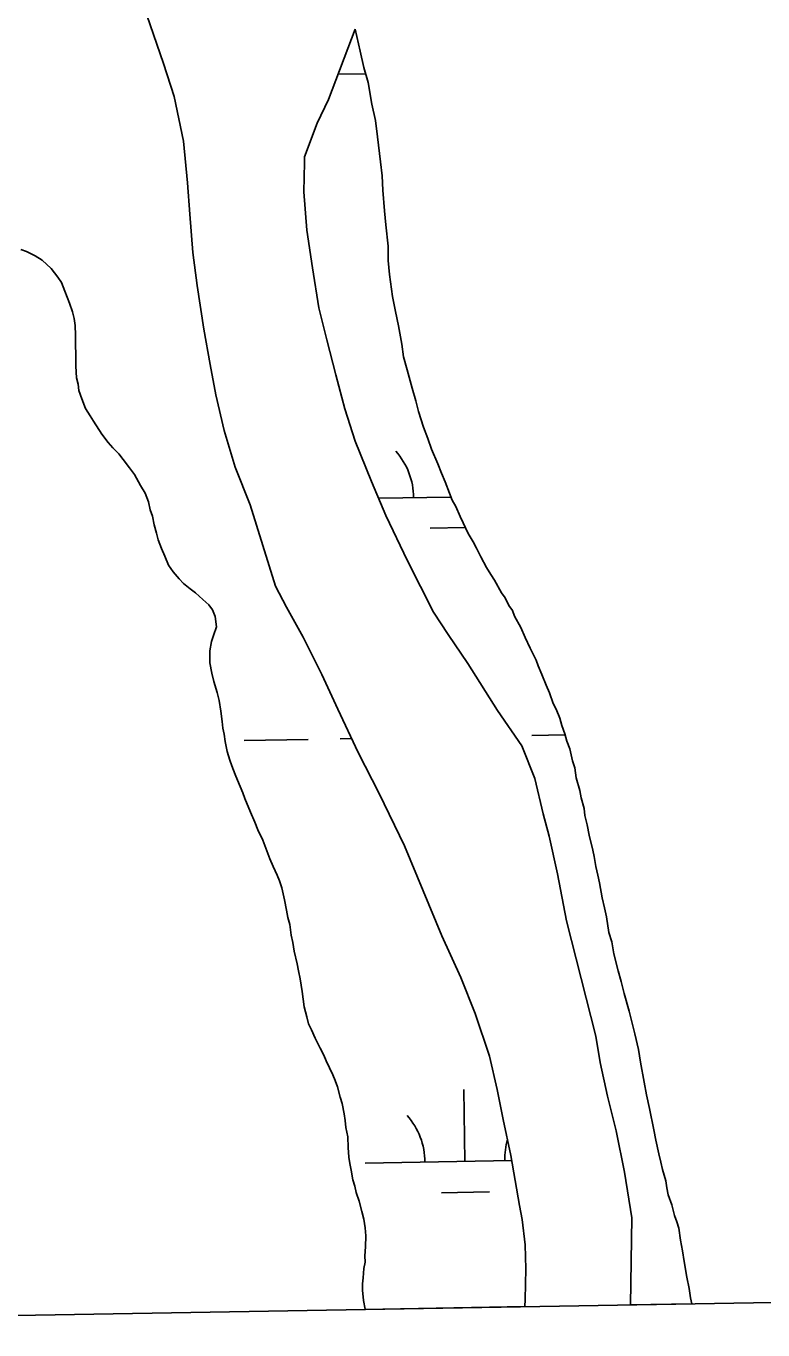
# Model space of a CAD drawing. Extents: x 3887375 to 3925618, y 296674 to 322633.
# Drawn here: x 3914045 to 3914414, y 302483 to 303136 of the extents above; entities that cross this region are included whole.
import ezdxf

# ---------------------------------------------------------------- set-up
doc = ezdxf.new("R2010")
doc.units = 0
for name, color, linetype in [('V-GRID-FRAM', 7, 'Continuous'), ('V-TOPO-SHOR', 7, 'Continuous'), ('V-WETL-SWMP', 7, 'Continuous')]:
    doc.layers.add(name, color=color, linetype=linetype)

msp = doc.modelspace()

# ---------------------------------------------------------------- linework, layer by layer
at = {"layer": 'V-GRID-FRAM'}
msp.add_lwpolyline([(3891343.33, 320285.84), (3923192.81, 320832.52), (3923512.79, 302652.88), (3891647.44, 302105.93), (3891343.33, 320285.84)], dxfattribs=at)
at = {"layer": 'V-TOPO-SHOR'}
for points in [[(3914295.08, 302494.66), (3914295.19, 302498.27), (3914295.66, 302513.55), (3914295.25, 302525.63), (3914293.78, 302538.24), (3914292.5, 302545.35), (3914288.14, 302570.38), (3914284.33, 302588.31), (3914281.24, 302603.41), (3914277.44, 302620.09), (3914270.24, 302641.39), (3914263.06, 302659.48), (3914253.56, 302680.23), (3914234.89, 302725.29), (3914222.16, 302751.54), (3914211.59, 302772.11), (3914201.55, 302793.74), (3914193.48, 302811.12), (3914184.16, 302829.74), (3914175.75, 302844.81), (3914170.19, 302855.27), (3914157.51, 302896.09), (3914150.15, 302914.9), (3914144.56, 302933.35), (3914140.4, 302951.1), (3914137.49, 302966.38), (3914134.4, 302983.95), (3914131.11, 303005.8), (3914128.91, 303022.31), (3914127.41, 303041.5), (3914126.27, 303057.31), (3914124.23, 303078.09), (3914119.52, 303100.46), (3914114.12, 303116.97), (3914105.84, 303141.28)], [(3914348.04, 302495.57), (3914348.72, 302539.17), (3914345.07, 302561.9), (3914340.9, 302582.67), (3914336.56, 302600.07), (3914332.76, 302616.93), (3914330.57, 302630.07), (3914315.94, 302687.76), (3914311.4, 302711.38), (3914307.23, 302730.2), (3914304.34, 302741.38), (3914300.18, 302759.13), (3914293.54, 302775.45), (3914281.38, 302793.17), (3914266.53, 302816.56), (3914256.7, 302831.1), (3914249.37, 302842.26), (3914236.29, 302867.97), (3914225.53, 302890.67), (3914218.35, 302907.7), (3914210.09, 302927.92), (3914205.05, 302944.07), (3914200.53, 302961.11), (3914196.02, 302978.69), (3914192.04, 302994.66), (3914188.76, 303014.73), (3914186.01, 303033.55), (3914184.51, 303052.74), (3914184.81, 303067.49), (3914184.79, 303070.33), (3914191.12, 303087.06), (3914196.76, 303098.99), (3914210.18, 303134.2)], [(3914330.64, 302714.98), (3914329.9, 302719.96), (3914329.18, 302723.15), (3914327.37, 302730.61), (3914326.28, 302735.93), (3914325.2, 302740.55), (3914324.83, 302744.1), (3914323.38, 302749.43), (3914322.66, 302752.98), (3914320.85, 302759.36), (3914320.12, 302764.34), (3914319.04, 302767.89), (3914317.59, 302773.92), (3914316.15, 302777.83), (3914315.07, 302781.38), (3914313.64, 302785.64), (3914312.55, 302789.18), (3914310.76, 302793.8), (3914309.32, 302796.64), (3914307.52, 302801.96), (3914305.73, 302805.86), (3914303.58, 302811.18), (3914301.78, 302815.44), (3914300.7, 302818.28), (3914297.83, 302824.31), (3914295.32, 302829.63), (3914293.17, 302834.6), (3914289.95, 302840.27), (3914288.87, 302843.11), (3914287.08, 302845.59), (3914285.29, 302849.49), (3914283.5, 302851.97), (3914279.92, 302858.35), (3914278.13, 302861.19), (3914275.99, 302864.73), (3914273.12, 302870.05), (3914270.97, 302874.3), (3914269.18, 302877.5), (3914266.68, 302881.75), (3914264.17, 302887.07), (3914262.73, 302890.27), (3914260.58, 302895.23), (3914258.79, 302898.42), (3914257.35, 302901.97), (3914255.19, 302907.65), (3914253.4, 302911.91), (3914251.6, 302916.52), (3914248.37, 302923.97), (3914246.57, 302929.29), (3914244.42, 302934.97), (3914241.9, 302942.78), (3914240.45, 302948.1), (3914238.65, 302954.49), (3914236.12, 302963.72), (3914234.32, 302970.11), (3914233.58, 302976.51), (3914231.77, 302985.74), (3914230.31, 302992.84), (3914228.86, 303000.3), (3914227.39, 303011.31), (3914226.66, 303018.41), (3914226.62, 303025.52), (3914225.51, 303036.18), (3914224.77, 303043.28), (3914224.02, 303053.59), (3914223.63, 303060.69), (3914222.89, 303067.8), (3914221.42, 303080.23), (3914220.32, 303088.4), (3914218.51, 303096.57), (3914216.68, 303107.58), (3914214.52, 303115.03), (3914212.71, 303123.2), (3914210.18, 303134.2)], [(3914042.72, 303023.88), (3914045.57, 303022.83), (3914050.02, 303020.72), (3914053.41, 303018.6), (3914057.87, 303014.35), (3914061.26, 303010.1), (3914063.05, 303007.44), (3914064.84, 303003.01), (3914067.18, 302996.97), (3914068.62, 302992.72), (3914069.52, 302989.34), (3914069.89, 302985.79), (3914070.09, 302980.99), (3914070.1, 302977.8), (3914070.32, 302969.62), (3914070.33, 302965.54), (3914070.71, 302959.67), (3914071.44, 302956.48), (3914071.81, 302953.28), (3914073.25, 302949.2), (3914075.22, 302944.23), (3914077.54, 302940.69), (3914079.16, 302938.03), (3914083.27, 302931.47), (3914086.49, 302927.22), (3914088.81, 302924.56), (3914091.84, 302921.56), (3914093.98, 302918.72), (3914097.2, 302914.65), (3914099.7, 302911.28), (3914102.75, 302905.79), (3914105.07, 302901.89), (3914106.69, 302897.63), (3914107.6, 302893.54), (3914108.68, 302890.35)], [(3914108.68, 302890.35), (3914109.58, 302886.09), (3914110.67, 302881.83), (3914111.57, 302878.46), (3914113.19, 302874.2), (3914114.8, 302870.3), (3914116.78, 302865.86), (3914119.1, 302862.5), (3914121.96, 302858.95), (3914124.28, 302856.65), (3914127.49, 302854), (3914130.16, 302852.06), (3914133.91, 302848.7), (3914136.94, 302846.04), (3914138.73, 302843.57), (3914139.98, 302840.19), (3914140.72, 302835.04), (3914139.31, 302830.6), (3914138.26, 302827.57), (3914137.39, 302822.95), (3914137.42, 302816.9), (3914138.33, 302811.75), (3914139.41, 302807.67), (3914141.03, 302802.17), (3914142.11, 302798.09), (3914142.85, 302792.76), (3914143.58, 302787.61), (3914143.95, 302784.23), (3914144.5, 302781.22), (3914145.04, 302777.66), (3914146.13, 302772.52), (3914147.39, 302768.26), (3914148.47, 302765.42), (3914150.09, 302760.98), (3914151.17, 302758.14), (3914153.86, 302751.93), (3914154.94, 302749.1), (3914157.81, 302742.18), (3914159.96, 302737.21), (3914161.4, 302733.31), (3914163.91, 302728.16), (3914165.35, 302724.26), (3914167.5, 302718.76), (3914169.12, 302715.04), (3914171.09, 302710.6), (3914172.35, 302707.76), (3914173.43, 302704.39), (3914174.15, 302701.37), (3914174.7, 302698.35), (3914175.79, 302693.21), (3914176.51, 302689.48), (3914177.41, 302685.93), (3914178.15, 302680.6), (3914178.87, 302676.87), (3914179.6, 302672.61), (3914181.05, 302666.22), (3914181.77, 302662.85), (3914182.68, 302658.76), (3914183.6, 302652.37), (3914184.14, 302648.64), (3914184.69, 302644.73), (3914185.96, 302639.76), (3914186.86, 302636.21), (3914188.3, 302633.2), (3914190.09, 302629.12), (3914192.6, 302623.97), (3914194.39, 302620.6), (3914195.65, 302617.77), (3914199.05, 302610.67), (3914200.13, 302607.84), (3914201.39, 302604.64), (3914202.65, 302599.49), (3914203.73, 302596.3), (3914204.64, 302591.15), (3914205.19, 302587.78), (3914205.56, 302584.4), (3914206.47, 302579.61), (3914206.67, 302574.28), (3914207.04, 302569.48), (3914207.41, 302566.28), (3914208.14, 302562.91), (3914209.05, 302558.12), (3914209.95, 302554.92), (3914210.67, 302551.73), (3914212.11, 302547.47), (3914213.56, 302542.32), (3914214.46, 302538.41), (3914215.19, 302534.15), (3914215.56, 302530.07), (3914215.41, 302524.56), (3914215.07, 302520.11), (3914215.08, 302516.92), (3914214.56, 302513.72), (3914214.23, 302509.09), (3914213.89, 302506.07), (3914213.9, 302502.87), (3914214.27, 302497.72), (3914215.18, 302493.46), (3914215.21, 302493.29)], [(3914378.79, 302496.1), (3914378.1, 302499.1), (3914377.37, 302503.72), (3914376.28, 302509.4), (3914374.82, 302517.21), (3914374.09, 302522.54), (3914373, 302527.87), (3914372.26, 302533.91), (3914371.18, 302537.1), (3914370.1, 302540.29), (3914368.66, 302545.62), (3914366.86, 302550.59), (3914366.14, 302554.14), (3914365.77, 302557.69), (3914363.96, 302563.37), (3914363.24, 302566.92), (3914362.16, 302571.18), (3914360.71, 302577.92), (3914359.62, 302583.25), (3914357.44, 302593.91), (3914355.99, 302600.65), (3914354.9, 302607.04), (3914353.08, 302616.99), (3914351.99, 302623.38), (3914350.18, 302631.19), (3914348.73, 302637.23), (3914347.29, 302642.55), (3914344.76, 302651.43), (3914343.31, 302657.46), (3914341.87, 302662.79), (3914339.7, 302671.31), (3914338.61, 302677.34), (3914337.17, 302681.96), (3914336.07, 302689.77), (3914334.99, 302694.39), (3914333.9, 302699.36), (3914332.45, 302706.82), (3914331.72, 302710.72), (3914330.64, 302714.98)]]:
    msp.add_lwpolyline(points, dxfattribs=at)
at = {"layer": 'V-WETL-SWMP'}
for p, q in [((3914105.84, 303141.28), (3914114.12, 303116.97)), ((3914196.76, 303098.99), (3914210.18, 303134.2)), ((3914210.18, 303134.2), (3914212.71, 303123.2)), ((3914212.71, 303123.2), (3914214.52, 303115.03)), ((3914114.12, 303116.97), (3914119.52, 303100.46)), ((3914201.57, 303111.62), (3914215.44, 303111.86)), ((3914214.52, 303115.03), (3914216.68, 303107.58)), ((3914216.68, 303107.58), (3914218.51, 303096.57)), ((3914119.52, 303100.46), (3914124.23, 303078.09)), ((3914191.12, 303087.06), (3914196.76, 303098.99)), ((3914218.51, 303096.57), (3914220.32, 303088.4)), ((3914184.79, 303070.33), (3914191.12, 303087.06)), ((3914220.32, 303088.4), (3914221.42, 303080.23)), ((3914221.42, 303080.23), (3914222.89, 303067.8)), ((3914124.23, 303078.09), (3914126.27, 303057.31)), ((3914184.51, 303052.74), (3914184.81, 303067.49)), ((3914184.81, 303067.49), (3914184.79, 303070.33)), ((3914222.89, 303067.8), (3914223.63, 303060.69)), ((3914223.63, 303060.69), (3914224.02, 303053.59)), ((3914126.27, 303057.31), (3914127.41, 303041.5)), ((3914224.02, 303053.59), (3914224.77, 303043.28)), ((3914186.01, 303033.55), (3914184.51, 303052.74)), ((3914127.41, 303041.5), (3914128.91, 303022.31)), ((3914224.77, 303043.28), (3914225.51, 303036.18)), ((3914188.76, 303014.73), (3914186.01, 303033.55)), ((3914225.51, 303036.18), (3914226.62, 303025.52)), ((3914045.57, 303022.83), (3914042.72, 303023.88)), ((3914050.02, 303020.72), (3914045.57, 303022.83)), ((3914053.41, 303018.6), (3914050.02, 303020.72)), ((3914128.91, 303022.31), (3914131.11, 303005.8)), ((3914226.62, 303025.52), (3914226.65, 303018.41)), ((3914057.87, 303014.35), (3914053.41, 303018.6)), ((3914061.26, 303010.1), (3914057.87, 303014.35)), ((3914192.04, 302994.66), (3914188.76, 303014.73)), ((3914226.65, 303018.41), (3914227.39, 303011.31)), ((3914063.05, 303007.44), (3914061.26, 303010.1)), ((3914064.85, 303003.01), (3914063.05, 303007.44)), ((3914227.39, 303011.31), (3914228.86, 303000.3)), ((3914067.18, 302996.98), (3914064.85, 303003.01)), ((3914131.11, 303005.8), (3914134.4, 302983.95)), ((3914068.62, 302992.72), (3914067.18, 302996.98)), ((3914196.02, 302978.69), (3914192.04, 302994.66)), ((3914228.86, 303000.3), (3914230.31, 302992.84)), ((3914069.52, 302989.34), (3914068.62, 302992.72)), ((3914069.89, 302985.79), (3914069.52, 302989.34)), ((3914230.31, 302992.84), (3914231.77, 302985.74)), ((3914070.09, 302980.99), (3914069.89, 302985.79)), ((3914134.4, 302983.95), (3914137.49, 302966.38)), ((3914231.77, 302985.74), (3914233.58, 302976.5)), ((3914070.1, 302977.8), (3914070.09, 302980.99)), ((3914070.32, 302969.62), (3914070.1, 302977.8)), ((3914200.53, 302961.11), (3914196.02, 302978.69)), ((3914233.58, 302976.5), (3914234.32, 302970.11)), ((3914070.33, 302965.54), (3914070.32, 302969.62)), ((3914234.32, 302970.11), (3914236.12, 302963.72)), ((3914070.71, 302959.67), (3914070.33, 302965.54)), ((3914137.49, 302966.38), (3914140.4, 302951.1)), ((3914236.12, 302963.72), (3914238.65, 302954.49)), ((3914071.44, 302956.48), (3914070.71, 302959.67)), ((3914071.81, 302953.28), (3914071.44, 302956.48)), ((3914205.05, 302944.07), (3914200.53, 302961.11)), ((3914073.25, 302949.2), (3914071.81, 302953.28)), ((3914075.22, 302944.23), (3914073.25, 302949.2)), ((3914140.4, 302951.1), (3914144.56, 302933.35)), ((3914238.65, 302954.49), (3914240.45, 302948.1)), ((3914077.54, 302940.69), (3914075.22, 302944.23)), ((3914210.09, 302927.92), (3914205.05, 302944.07)), ((3914240.45, 302948.1), (3914241.9, 302942.78)), ((3914241.9, 302942.78), (3914244.42, 302934.97)), ((3914079.16, 302938.03), (3914077.54, 302940.69)), ((3914083.27, 302931.47), (3914079.16, 302938.03)), ((3914086.49, 302927.22), (3914083.27, 302931.47)), ((3914144.56, 302933.35), (3914150.15, 302914.9)), ((3914244.42, 302934.97), (3914246.57, 302929.29)), ((3914246.57, 302929.29), (3914248.37, 302923.97)), ((3914088.81, 302924.56), (3914086.49, 302927.22)), ((3914091.84, 302921.56), (3914088.81, 302924.56)), ((3914218.35, 302907.7), (3914210.09, 302927.92)), ((3914248.37, 302923.97), (3914251.6, 302916.52)), ((3914093.98, 302918.72), (3914091.84, 302921.56)), ((3914097.2, 302914.65), (3914093.98, 302918.72)), ((3914251.6, 302916.52), (3914253.4, 302911.91)), ((3914099.7, 302911.28), (3914097.2, 302914.65)), ((3914102.75, 302905.79), (3914099.7, 302911.28)), ((3914150.15, 302914.9), (3914157.51, 302896.09)), ((3914253.4, 302911.91), (3914255.19, 302907.65)), ((3914105.07, 302901.89), (3914102.75, 302905.79)), ((3914225.53, 302890.67), (3914218.35, 302907.7)), ((3914255.19, 302907.65), (3914257.35, 302901.97)), ((3914106.69, 302897.63), (3914105.07, 302901.89)), ((3914107.6, 302893.54), (3914106.69, 302897.63)), ((3914221.88, 302899.33), (3914258.17, 302899.95)), ((3914257.35, 302901.97), (3914258.79, 302898.42)), ((3914258.79, 302898.42), (3914260.58, 302895.23)), ((3914108.68, 302890.35), (3914107.6, 302893.54)), ((3914109.58, 302886.09), (3914108.68, 302890.35)), ((3914157.51, 302896.09), (3914170.19, 302855.27)), ((3914236.29, 302867.97), (3914225.53, 302890.67)), ((3914260.58, 302895.23), (3914262.73, 302890.27)), ((3914262.73, 302890.27), (3914264.17, 302887.07)), ((3914110.67, 302881.83), (3914109.58, 302886.09)), ((3914247.66, 302884.34), (3914265.31, 302884.64)), ((3914264.17, 302887.07), (3914266.68, 302881.75)), ((3914111.57, 302878.46), (3914110.67, 302881.83)), ((3914113.19, 302874.2), (3914111.57, 302878.46)), ((3914266.68, 302881.75), (3914269.18, 302877.5)), ((3914269.18, 302877.5), (3914270.97, 302874.31)), ((3914114.8, 302870.3), (3914113.19, 302874.2)), ((3914116.77, 302865.86), (3914114.8, 302870.3)), ((3914270.97, 302874.31), (3914273.12, 302870.05)), ((3914119.1, 302862.5), (3914116.77, 302865.86)), ((3914249.37, 302842.26), (3914236.29, 302867.97)), ((3914273.12, 302870.05), (3914275.99, 302864.73)), ((3914275.99, 302864.73), (3914278.13, 302861.19)), ((3914121.96, 302858.95), (3914119.1, 302862.5)), ((3914124.28, 302856.65), (3914121.96, 302858.95)), ((3914278.13, 302861.19), (3914279.92, 302858.35)), ((3914279.92, 302858.35), (3914283.5, 302851.97)), ((3914127.49, 302854), (3914124.28, 302856.65)), ((3914130.16, 302852.06), (3914127.49, 302854)), ((3914133.91, 302848.7), (3914130.16, 302852.06)), ((3914170.19, 302855.27), (3914175.75, 302844.81)), ((3914283.5, 302851.97), (3914285.29, 302849.49)), ((3914136.94, 302846.04), (3914133.91, 302848.7)), ((3914138.73, 302843.56), (3914136.94, 302846.04)), ((3914175.75, 302844.81), (3914184.16, 302829.74)), ((3914285.29, 302849.49), (3914287.08, 302845.59)), ((3914287.08, 302845.59), (3914288.87, 302843.11)), ((3914139.98, 302840.19), (3914138.73, 302843.56)), ((3914140.72, 302835.04), (3914139.98, 302840.19)), ((3914256.7, 302831.1), (3914249.37, 302842.26)), ((3914288.87, 302843.11), (3914289.95, 302840.27)), ((3914289.95, 302840.27), (3914293.17, 302834.6)), ((3914139.31, 302830.59), (3914140.72, 302835.04)), ((3914266.53, 302816.57), (3914256.7, 302831.1)), ((3914293.17, 302834.6), (3914295.33, 302829.63)), ((3914137.39, 302822.95), (3914138.26, 302827.57)), ((3914138.26, 302827.57), (3914139.31, 302830.59)), ((3914184.16, 302829.74), (3914193.48, 302811.12)), ((3914295.33, 302829.63), (3914297.83, 302824.31)), ((3914137.42, 302816.9), (3914137.39, 302822.95)), ((3914297.83, 302824.31), (3914300.7, 302818.28)), ((3914300.7, 302818.28), (3914301.78, 302815.44)), ((3914138.33, 302811.75), (3914137.42, 302816.9)), ((3914139.41, 302807.67), (3914138.33, 302811.75)), ((3914281.38, 302793.17), (3914266.53, 302816.57)), ((3914301.78, 302815.44), (3914303.58, 302811.18)), ((3914141.03, 302802.17), (3914139.41, 302807.67)), ((3914193.48, 302811.12), (3914201.55, 302793.74)), ((3914303.58, 302811.18), (3914305.73, 302805.86)), ((3914305.73, 302805.86), (3914307.52, 302801.96)), ((3914142.11, 302798.09), (3914141.03, 302802.17)), ((3914307.52, 302801.96), (3914309.32, 302796.64)), ((3914142.85, 302792.76), (3914142.11, 302798.09)), ((3914143.58, 302787.61), (3914142.85, 302792.76)), ((3914201.55, 302793.74), (3914211.59, 302772.1)), ((3914293.54, 302775.45), (3914281.38, 302793.17)), ((3914309.32, 302796.64), (3914310.76, 302793.8)), ((3914310.76, 302793.8), (3914312.55, 302789.18)), ((3914143.95, 302784.23), (3914143.58, 302787.61)), ((3914312.55, 302789.18), (3914313.64, 302785.64)), ((3914313.64, 302785.64), (3914315.07, 302781.38)), ((3914144.5, 302781.22), (3914143.95, 302784.23)), ((3914145.04, 302777.66), (3914144.5, 302781.22)), ((3914202.62, 302778.91), (3914208.38, 302779.01)), ((3914298.6, 302780.56), (3914315.24, 302780.85)), ((3914315.07, 302781.38), (3914316.16, 302777.83)), ((3914146.13, 302772.52), (3914145.04, 302777.66)), ((3914147.39, 302768.26), (3914146.13, 302772.52)), ((3914154.62, 302778.09), (3914186.62, 302778.64)), ((3914300.18, 302759.13), (3914293.54, 302775.45)), ((3914316.16, 302777.83), (3914317.59, 302773.92)), ((3914317.59, 302773.92), (3914319.04, 302767.89)), ((3914148.47, 302765.42), (3914147.39, 302768.26)), ((3914211.59, 302772.1), (3914222.16, 302751.54)), ((3914319.04, 302767.89), (3914320.12, 302764.34)), ((3914150.09, 302760.98), (3914148.47, 302765.42)), ((3914151.17, 302758.14), (3914150.09, 302760.98)), ((3914304.34, 302741.38), (3914300.18, 302759.13)), ((3914320.12, 302764.34), (3914320.85, 302759.37)), ((3914320.85, 302759.37), (3914322.66, 302752.98)), ((3914153.86, 302751.93), (3914151.17, 302758.14)), ((3914322.66, 302752.98), (3914323.38, 302749.43)), ((3914154.94, 302749.1), (3914153.86, 302751.93)), ((3914157.81, 302742.18), (3914154.94, 302749.1)), ((3914222.16, 302751.54), (3914234.89, 302725.29)), ((3914323.38, 302749.43), (3914324.83, 302744.1)), ((3914159.96, 302737.21), (3914157.81, 302742.18)), ((3914307.23, 302730.2), (3914304.34, 302741.38)), ((3914324.83, 302744.1), (3914325.2, 302740.55)), ((3914325.2, 302740.55), (3914326.28, 302735.93)), ((3914161.4, 302733.31), (3914159.96, 302737.21)), ((3914163.91, 302728.16), (3914161.4, 302733.31)), ((3914326.28, 302735.93), (3914327.37, 302730.61)), ((3914165.35, 302724.26), (3914163.91, 302728.16)), ((3914311.4, 302711.38), (3914307.23, 302730.2)), ((3914327.37, 302730.61), (3914329.18, 302723.15)), ((3914167.5, 302718.76), (3914165.35, 302724.26)), ((3914234.89, 302725.29), (3914253.56, 302680.23)), ((3914329.18, 302723.15), (3914329.9, 302719.96)), ((3914329.9, 302719.96), (3914330.64, 302714.98)), ((3914169.12, 302715.04), (3914167.5, 302718.76)), ((3914171.09, 302710.6), (3914169.12, 302715.04)), ((3914330.64, 302714.98), (3914331.72, 302710.72)), ((3914172.35, 302707.76), (3914171.09, 302710.6)), ((3914173.43, 302704.39), (3914172.35, 302707.76)), ((3914315.94, 302687.76), (3914311.4, 302711.38)), ((3914331.72, 302710.72), (3914332.45, 302706.82)), ((3914174.15, 302701.38), (3914173.43, 302704.39)), ((3914174.7, 302698.36), (3914174.15, 302701.38)), ((3914332.45, 302706.82), (3914333.9, 302699.36)), ((3914175.78, 302693.21), (3914174.7, 302698.36)), ((3914333.9, 302699.36), (3914334.99, 302694.39)), ((3914334.99, 302694.39), (3914336.07, 302689.77)), ((3914176.51, 302689.48), (3914175.78, 302693.21)), ((3914177.41, 302685.93), (3914176.51, 302689.48)), ((3914330.57, 302630.07), (3914315.94, 302687.76)), ((3914336.07, 302689.77), (3914337.17, 302681.96)), ((3914178.15, 302680.6), (3914177.41, 302685.93)), ((3914337.17, 302681.96), (3914338.61, 302677.34)), ((3914178.87, 302676.87), (3914178.15, 302680.6)), ((3914179.6, 302672.61), (3914178.87, 302676.87)), ((3914253.56, 302680.23), (3914263.06, 302659.48)), ((3914338.61, 302677.34), (3914339.7, 302671.31)), ((3914181.05, 302666.22), (3914179.6, 302672.61)), ((3914339.7, 302671.31), (3914341.87, 302662.79)), ((3914181.77, 302662.85), (3914181.05, 302666.22)), ((3914182.68, 302658.76), (3914181.77, 302662.85)), ((3914341.87, 302662.79), (3914343.31, 302657.46)), ((3914183.6, 302652.37), (3914182.68, 302658.76)), ((3914263.06, 302659.48), (3914270.25, 302641.39)), ((3914343.31, 302657.46), (3914344.76, 302651.43)), ((3914184.15, 302648.64), (3914183.6, 302652.37)), ((3914184.69, 302644.73), (3914184.15, 302648.64)), ((3914344.76, 302651.43), (3914347.29, 302642.55)), ((3914185.96, 302639.76), (3914184.69, 302644.73)), ((3914347.29, 302642.55), (3914348.73, 302637.23)), ((3914186.86, 302636.21), (3914185.96, 302639.76)), ((3914188.3, 302633.2), (3914186.86, 302636.21)), ((3914270.25, 302641.39), (3914277.44, 302620.09)), ((3914348.73, 302637.23), (3914350.18, 302631.19)), ((3914190.09, 302629.12), (3914188.3, 302633.2)), ((3914192.6, 302623.98), (3914190.09, 302629.12)), ((3914332.76, 302616.93), (3914330.57, 302630.07)), ((3914350.18, 302631.19), (3914351.99, 302623.38)), ((3914194.39, 302620.61), (3914192.6, 302623.98)), ((3914351.99, 302623.38), (3914353.08, 302616.99)), ((3914195.65, 302617.77), (3914194.39, 302620.61)), ((3914199.05, 302610.67), (3914195.65, 302617.77)), ((3914277.44, 302620.09), (3914281.24, 302603.41)), ((3914336.56, 302600.07), (3914332.76, 302616.93)), ((3914353.08, 302616.99), (3914354.9, 302607.04)), ((3914200.13, 302607.84), (3914199.05, 302610.67)), ((3914201.39, 302604.64), (3914200.13, 302607.84)), ((3914202.65, 302599.49), (3914201.39, 302604.64)), ((3914265.1, 302567.35), (3914264.48, 302603.34)), ((3914281.24, 302603.41), (3914284.33, 302588.31)), ((3914354.9, 302607.04), (3914355.99, 302600.65)), ((3914203.73, 302596.3), (3914202.65, 302599.49)), ((3914204.64, 302591.15), (3914203.73, 302596.3)), ((3914340.9, 302582.67), (3914336.56, 302600.07)), ((3914355.99, 302600.65), (3914357.44, 302593.91)), ((3914205.19, 302587.78), (3914204.64, 302591.15)), ((3914357.44, 302593.91), (3914359.62, 302583.25)), ((3914205.56, 302584.4), (3914205.19, 302587.78)), ((3914206.47, 302579.61), (3914205.56, 302584.4)), ((3914284.33, 302588.31), (3914288.14, 302570.38)), ((3914359.62, 302583.25), (3914360.71, 302577.92)), ((3914206.67, 302574.28), (3914206.47, 302579.61)), ((3914345.08, 302561.9), (3914340.9, 302582.67)), ((3914360.71, 302577.92), (3914362.16, 302571.18)), ((3914207.04, 302569.48), (3914206.67, 302574.28)), ((3914288.14, 302570.38), (3914292.5, 302545.35)), ((3914362.16, 302571.18), (3914363.24, 302566.92)), ((3914207.41, 302566.28), (3914207.04, 302569.48)), ((3914208.14, 302562.91), (3914207.41, 302566.28)), ((3914215.11, 302566.49), (3914288.59, 302567.75)), ((3914363.24, 302566.92), (3914363.97, 302563.37)), ((3914363.97, 302563.37), (3914365.77, 302557.69)), ((3914209.05, 302558.12), (3914208.14, 302562.91)), ((3914209.95, 302554.92), (3914209.05, 302558.12)), ((3914348.72, 302539.17), (3914345.08, 302561.9)), ((3914365.77, 302557.69), (3914366.14, 302554.14)), ((3914210.67, 302551.73), (3914209.95, 302554.92)), ((3914212.11, 302547.47), (3914210.67, 302551.73)), ((3914253.37, 302551.71), (3914277.36, 302552.13)), ((3914366.14, 302554.14), (3914366.86, 302550.59)), ((3914366.86, 302550.59), (3914368.66, 302545.62)), ((3914213.56, 302542.32), (3914212.11, 302547.47)), ((3914292.5, 302545.35), (3914293.78, 302538.24)), ((3914368.66, 302545.62), (3914370.1, 302540.29)), ((3914214.46, 302538.41), (3914213.56, 302542.32)), ((3914215.19, 302534.15), (3914214.46, 302538.41)), ((3914293.78, 302538.24), (3914295.25, 302525.63)), ((3914348.04, 302495.57), (3914348.72, 302539.17)), ((3914370.1, 302540.29), (3914371.18, 302537.1)), ((3914215.56, 302530.07), (3914215.19, 302534.15)), ((3914371.18, 302537.1), (3914372.26, 302533.91)), ((3914372.26, 302533.91), (3914373, 302527.87)), ((3914215.07, 302520.11), (3914215.41, 302524.56)), ((3914215.41, 302524.56), (3914215.56, 302530.07)), ((3914295.25, 302525.63), (3914295.66, 302513.55)), ((3914373, 302527.87), (3914374.09, 302522.54)), ((3914215.08, 302516.92), (3914215.07, 302520.11)), ((3914374.09, 302522.54), (3914374.82, 302517.21)), ((3914214.23, 302509.09), (3914214.56, 302513.72)), ((3914214.56, 302513.72), (3914215.08, 302516.92)), ((3914295.66, 302513.55), (3914295.19, 302498.27)), ((3914374.82, 302517.21), (3914376.28, 302509.4)), ((3914213.89, 302506.07), (3914214.23, 302509.09)), ((3914213.9, 302502.87), (3914213.89, 302506.07)), ((3914376.28, 302509.4), (3914377.37, 302503.72)), ((3914214.27, 302497.72), (3914213.9, 302502.87)), ((3914295.19, 302498.27), (3914295.09, 302494.66)), ((3914377.37, 302503.72), (3914378.1, 302499.1)), ((3914378.1, 302499.1), (3914378.79, 302496.1)), ((3914215.18, 302493.46), (3914214.27, 302497.72)), ((3914215.21, 302493.29), (3914215.18, 302493.46)), ((3914295.09, 302494.66), (3914215.21, 302493.29)), ((3914378.79, 302496.1), (3914348.04, 302495.57))]:
    msp.add_line(p, q, dxfattribs=at)
for centre, start, end in [((3914204.15, 302899.5), 0.21154, 41.7552), ((3914209.86, 302566.88), 0.21154, 41.7552), ((3914320.33, 302568.77), 164.11027, 181.75519)]:
    msp.add_arc(centre, 35.25, start, end, dxfattribs=at)

doc.saveas('drawing.dxf')
